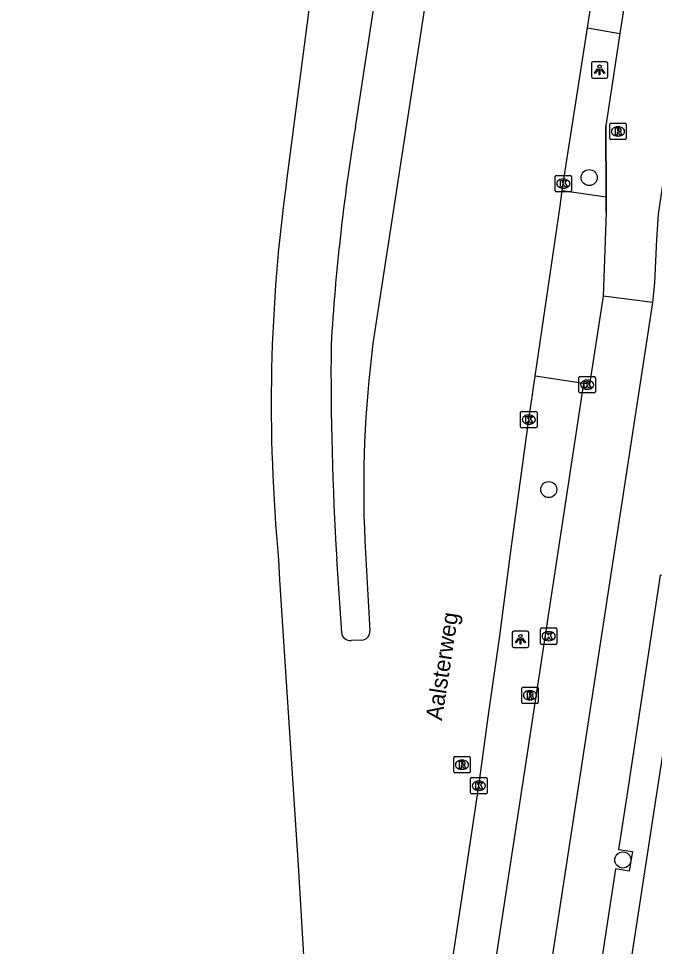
# Model space of a CAD drawing. Extents: x 161486 to 162249, y 379484 to 380829.
# Drawn here: x 161665.4 to 161704, y 380740.6 to 380796.9 of the extents above; entities that cross this region are included whole.
import ezdxf

# ---------------------------------------------------------------- set-up
doc = ezdxf.new("R2010")
doc.units = 0
for name, color, linetype in [('IMGEO_Boom', 7, 'Continuous'), ('IMGEO_Fietspad_open', 7, 'Continuous'), ('IMGEO_Kolk', 7, 'Continuous'), ('IMGEO_Lichtpunt', 7, 'Continuous'), ('IMGEO_Openbare_ruimte_label', 7, 'Continuous'), ('IMGEO_Rijbaan_lokaal_gesloten', 7, 'Continuous'), ('IMGEO_Rijbaan_lokaal_open', 7, 'Continuous'), ('IMGEO_Rijbaan_regionaal_gesloten', 7, 'Continuous'), ('IMGEO_Rioolput', 7, 'Continuous'), ('IMGEO_Voetpad_open', 7, 'Continuous')]:
    doc.layers.add(name, color=color, linetype=linetype)

msp = doc.modelspace()

# ---------------------------------------------------------------- linework, layer by layer
at = {"layer": 'IMGEO_Boom'}
for centre in [(161700.018, 380787.28), (161697.565, 380768.328), (161702.063, 380745.832)]:
    msp.add_circle(centre, 0.489, dxfattribs=at)
at = {"layer": 'IMGEO_Fietspad_open'}
for points in [[(161703.875, 380779.686), (161704.009, 380780.896), (161704.125, 380783.519), (161704.217, 380785.06), (161704.73, 380788.463), (161706.37, 380799.426), (161708.16, 380811.246)], [(161701.888, 380796.035), (161701.03, 380790.424)], [(161701.03, 380790.424), (161701.04, 380786.102)], [(161701.04, 380786.102), (161701.03, 380790.424)], [(161701.04, 380786.102), (161701.042, 380785.167)], [(161701.042, 380785.167), (161701.04, 380786.102)], [(161701.042, 380785.167), (161700.866, 380780.075)], [(161700.866, 380780.075), (161700.046, 380774.713), (161699.701, 380774.77)], [(161703.875, 380779.686), (161700.866, 380780.075)], [(161688.431, 380679.12), (161689.012, 380682.623), (161699.329, 380750), (161703.875, 380779.686)], [(161685.545, 380680.166), (161685.819, 380681.705), (161685.484, 380681.755), (161696.248, 380752.176), (161698.462, 380766.661), (161699.701, 380774.77)]]:
    msp.add_lwpolyline(points, dxfattribs=at)
at = {"layer": 'IMGEO_Kolk'}
for p, q in [((161697.948, 380786.485), (161697.948, 380787.337)), ((161698.023, 380787.411), (161698.875, 380787.411)), ((161698.949, 380787.337), (161698.949, 380786.485)), ((161698.436, 380787.191), (161698.461, 380787.191)), ((161698.875, 380786.411), (161698.023, 380786.411)), ((161698.459, 380786.631), (161698.434, 380786.631)), ((161699.392, 380774.274), (161699.392, 380775.126)), ((161699.467, 380775.2), (161700.319, 380775.2)), ((161699.88, 380774.98), (161699.905, 380774.98)), ((161700.393, 380775.126), (161700.393, 380774.274)), ((161699.903, 380774.42), (161699.878, 380774.42)), ((161700.319, 380774.2), (161699.467, 380774.2)), ((161695.851, 380772.15), (161695.851, 380773.002)), ((161695.926, 380773.076), (161696.778, 380773.076)), ((161696.339, 380772.856), (161696.364, 380772.856)), ((161696.852, 380773.002), (161696.852, 380772.15)), ((161696.362, 380772.296), (161696.337, 380772.296)), ((161696.778, 380772.076), (161695.926, 380772.076)), ((161697.055, 380759.001), (161697.055, 380759.853)), ((161697.13, 380759.927), (161697.982, 380759.927)), ((161697.543, 380759.707), (161697.568, 380759.707)), ((161698.056, 380759.853), (161698.056, 380759.001)), ((161697.566, 380759.147), (161697.541, 380759.147)), ((161697.982, 380758.927), (161697.13, 380758.927)), ((161692.819, 380749.914), (161692.819, 380750.766)), ((161692.894, 380750.84), (161693.746, 380750.84)), ((161693.82, 380750.766), (161693.82, 380749.914)), ((161693.307, 380750.62), (161693.332, 380750.62)), ((161693.746, 380749.84), (161692.894, 380749.84)), ((161693.33, 380750.06), (161693.305, 380750.06))]:
    msp.add_line(p, q, dxfattribs=at)
for points in [[(161697.948, 380786.485), (161697.948, 380787.337)], [(161698.023, 380787.411), (161698.875, 380787.411)], [(161698.949, 380787.337), (161698.949, 380786.485)], [(161698.269, 380787.111), (161698.392, 380787.111), (161698.392, 380786.96), (161698.522, 380787.111), (161698.686, 380787.111), (161698.54, 380786.96), (161698.693, 380786.711), (161698.541, 380786.711), (161698.456, 380786.875), (161698.392, 380786.808), (161698.392, 380786.711), (161698.269, 380786.711), (161698.269, 380787.111)], [(161698.875, 380786.411), (161698.023, 380786.411)], [(161699.392, 380774.274), (161699.392, 380775.126)], [(161699.467, 380775.2), (161700.319, 380775.2)], [(161700.393, 380775.126), (161700.393, 380774.274)], [(161699.713, 380774.9), (161699.836, 380774.9), (161699.836, 380774.749), (161699.966, 380774.9), (161700.13, 380774.9), (161699.984, 380774.749), (161700.137, 380774.5), (161699.985, 380774.5), (161699.9, 380774.664), (161699.836, 380774.597), (161699.836, 380774.5), (161699.713, 380774.5), (161699.713, 380774.9)], [(161700.319, 380774.2), (161699.467, 380774.2)], [(161695.851, 380772.15), (161695.851, 380773.002)], [(161695.926, 380773.076), (161696.778, 380773.076)], [(161696.172, 380772.776), (161696.295, 380772.776), (161696.295, 380772.625), (161696.425, 380772.776), (161696.589, 380772.776), (161696.443, 380772.625), (161696.596, 380772.376), (161696.444, 380772.376), (161696.359, 380772.54), (161696.295, 380772.473), (161696.295, 380772.376), (161696.172, 380772.376), (161696.172, 380772.776)], [(161696.852, 380773.002), (161696.852, 380772.15)], [(161696.778, 380772.076), (161695.926, 380772.076)], [(161697.055, 380759.001), (161697.055, 380759.853)], [(161697.13, 380759.927), (161697.982, 380759.927)], [(161698.056, 380759.853), (161698.056, 380759.001)], [(161697.376, 380759.627), (161697.499, 380759.627), (161697.499, 380759.476), (161697.629, 380759.627), (161697.793, 380759.627), (161697.647, 380759.476), (161697.8, 380759.227), (161697.648, 380759.227), (161697.563, 380759.391), (161697.499, 380759.324), (161697.499, 380759.227), (161697.376, 380759.227), (161697.376, 380759.627)], [(161697.982, 380758.927), (161697.13, 380758.927)], [(161692.819, 380749.914), (161692.819, 380750.766)], [(161692.894, 380750.84), (161693.746, 380750.84)], [(161693.82, 380750.766), (161693.82, 380749.914)], [(161693.14, 380750.54), (161693.263, 380750.54), (161693.263, 380750.389), (161693.393, 380750.54), (161693.557, 380750.54), (161693.411, 380750.389), (161693.564, 380750.14), (161693.412, 380750.14), (161693.327, 380750.304), (161693.263, 380750.237), (161693.263, 380750.14), (161693.14, 380750.14), (161693.14, 380750.54)], [(161693.746, 380749.84), (161692.894, 380749.84)]]:
    msp.add_lwpolyline(points, dxfattribs=at)
for centre, start, end in [((161698.025, 380787.335), 91.552, 178.448), ((161698.025, 380787.335), 91.552, 178.448), ((161698.873, 380787.335), 1.552, 88.448), ((161698.873, 380787.335), 1.552, 88.448), ((161698.025, 380786.487), 181.552, 268.448), ((161698.025, 380786.487), 181.552, 268.448), ((161698.873, 380786.487), 271.552, 358.448), ((161698.873, 380786.487), 271.552, 358.448), ((161699.469, 380775.124), 91.552, 178.448), ((161699.469, 380775.124), 91.552, 178.448), ((161700.317, 380775.124), 1.552, 88.448), ((161700.317, 380775.124), 1.552, 88.448), ((161699.469, 380774.276), 181.552, 268.448), ((161699.469, 380774.276), 181.552, 268.448), ((161700.317, 380774.276), 271.552, 358.448), ((161700.317, 380774.276), 271.552, 358.448), ((161695.928, 380773), 91.552, 178.448), ((161695.928, 380773), 91.552, 178.448), ((161696.776, 380773), 1.552, 88.448), ((161696.776, 380773), 1.552, 88.448), ((161695.928, 380772.152), 181.552, 268.448), ((161695.928, 380772.152), 181.552, 268.448), ((161696.776, 380772.152), 271.552, 358.448), ((161696.776, 380772.152), 271.552, 358.448), ((161697.132, 380759.851), 91.552, 178.448), ((161697.132, 380759.851), 91.552, 178.448), ((161697.98, 380759.851), 1.552, 88.448), ((161697.98, 380759.851), 1.552, 88.448), ((161697.132, 380759.003), 181.552, 268.448), ((161697.132, 380759.003), 181.552, 268.448), ((161697.98, 380759.003), 271.552, 358.448), ((161697.98, 380759.003), 271.552, 358.448), ((161692.896, 380750.764), 91.552, 178.448), ((161692.896, 380750.764), 91.552, 178.448), ((161693.744, 380750.764), 1.552, 88.448), ((161693.744, 380750.764), 1.552, 88.448), ((161692.896, 380749.916), 181.552, 268.448), ((161692.896, 380749.916), 181.552, 268.448), ((161693.744, 380749.916), 271.552, 358.448), ((161693.744, 380749.916), 271.552, 358.448)]:
    msp.add_arc(centre, 0.0765, start, end, dxfattribs=at)
for centre, major_axis, ratio, start_param, end_param in [((161698.435, 380786.911), (-0.387, 0.002), 0.722429, 4.712389, 7.853982), ((161698.46, 380786.911), (-0.39, 0.002), 0.717154, 1.570796, 4.712389), ((161699.879, 380774.7), (-0.387, 0.002), 0.722429, 4.712389, 7.853982), ((161699.904, 380774.7), (-0.39, 0.002), 0.717154, 1.570796, 4.712389), ((161696.338, 380772.576), (-0.387, 0.002), 0.722429, 4.712389, 7.853982), ((161696.363, 380772.576), (-0.39, 0.002), 0.717154, 1.570796, 4.712389), ((161697.542, 380759.427), (-0.387, 0.002), 0.722429, 4.712389, 7.853982), ((161697.567, 380759.427), (-0.39, 0.002), 0.717154, 1.570796, 4.712389), ((161693.306, 380750.34), (-0.387, 0.002), 0.722429, 4.712389, 7.853982), ((161693.331, 380750.34), (-0.39, 0.002), 0.717154, 1.570796, 4.712389)]:
    msp.add_ellipse(centre, major_axis=major_axis, ratio=ratio, start_param=start_param, end_param=end_param, dxfattribs=at)
at = {"layer": 'IMGEO_Lichtpunt'}
for p, q in [((161700.151, 380794.222), (161700.151, 380793.415)), ((161700.151, 380794.222), (161700.151, 380793.415)), ((161701.053, 380794.317), (161700.245, 380794.317)), ((161701.053, 380794.317), (161700.245, 380794.317)), ((161701.147, 380793.415), (161701.147, 380794.222)), ((161701.147, 380793.415), (161701.147, 380794.222)), ((161700.245, 380793.321), (161701.053, 380793.321)), ((161700.245, 380793.321), (161701.053, 380793.321)), ((161696.251, 380759.734), (161695.443, 380759.734)), ((161696.251, 380759.734), (161695.443, 380759.734)), ((161695.349, 380759.639), (161695.349, 380758.832)), ((161695.349, 380759.639), (161695.349, 380758.832)), ((161696.345, 380758.832), (161696.345, 380759.639)), ((161696.345, 380758.832), (161696.345, 380759.639)), ((161695.443, 380758.738), (161696.251, 380758.738)), ((161695.443, 380758.738), (161696.251, 380758.738))]:
    msp.add_line(p, q, dxfattribs=at)
for points in [[(161700.525, 380793.886), (161700.564, 380793.858), (161700.376, 380793.596), (161700.338, 380793.623), (161700.525, 380793.886)], [(161700.627, 380793.838), (161700.674, 380793.838), (161700.674, 380793.516), (161700.627, 380793.516), (161700.627, 380793.838)], [(161700.737, 380793.858), (161700.775, 380793.885), (161700.962, 380793.623), (161700.923, 380793.595), (161700.737, 380793.858)], [(161695.723, 380759.303), (161695.762, 380759.275), (161695.574, 380759.013), (161695.536, 380759.04), (161695.723, 380759.303)], [(161695.825, 380759.255), (161695.872, 380759.255), (161695.872, 380758.933), (161695.825, 380758.933), (161695.825, 380759.255)], [(161695.935, 380759.275), (161695.973, 380759.302), (161696.16, 380759.04), (161696.121, 380759.012), (161695.935, 380759.275)]]:
    msp.add_lwpolyline(points, dxfattribs=at)
for centre in [(161700.65, 380794.02), (161695.848, 380759.437)]:
    msp.add_circle(centre, 0.0994, dxfattribs=at)
for centre, start, end in [((161700.245, 380794.222), 90, 180), ((161700.245, 380794.222), 90, 180), ((161701.053, 380794.222), 0, 90), ((161701.053, 380794.222), 0, 90), ((161700.245, 380793.415), 180, 270), ((161700.245, 380793.415), 180, 270), ((161701.053, 380793.415), 270, 0), ((161701.053, 380793.415), 270, 360), ((161695.443, 380759.639), 90, 180), ((161695.443, 380759.639), 90, 180), ((161696.251, 380759.639), 0, 90), ((161696.251, 380759.639), 0, 90), ((161695.443, 380758.832), 180, 270), ((161695.443, 380758.832), 180, 270), ((161696.251, 380758.832), 270, 0), ((161696.251, 380758.832), 270, 360)]:
    msp.add_arc(centre, 0.0946, start, end, dxfattribs=at)
at = {"layer": 'IMGEO_Rijbaan_lokaal_gesloten'}
for points in [[(161702.513, 380800.064), (161701.888, 380796.035)], [(161699.918, 380796.385), (161701.888, 380796.035)]]:
    msp.add_lwpolyline(points, dxfattribs=at)
at = {"layer": 'IMGEO_Rijbaan_lokaal_open'}
msp.add_lwpolyline([(161707.534, 380771.977), (161706.955, 380768.358), (161704.134, 380750), (161700.078, 380723.607), (161697.804, 380708.826), (161695.523, 380693.808), (161693.218, 380678.74), (161692.782, 380675.782)], dxfattribs=at)
at = {"layer": 'IMGEO_Rijbaan_regionaal_gesloten'}
for points in [[(161685.822, 380790.343), (161690.026, 380817.735)], [(161692.979, 380817.651), (161693.059, 380817.326), (161690.333, 380799.57), (161686.886, 380777.202)], [(161684.409, 380808.016), (161684.399, 380807.919), (161684.061, 380805.552), (161681.672, 380787.249)], [(161698.449, 380786.911), (161699.918, 380796.385), (161700.547, 380800.441)], [(161699.918, 380796.385), (161700.547, 380800.441)], [(161698.449, 380786.911), (161699.918, 380796.385)], [(161698.387, 380786.49), (161698.449, 380786.911)], [(161698.248, 380785.538), (161698.387, 380786.49)], [(161665.377, 380568.264), (161666.644, 380577.811), (161667.768, 380585.303), (161668.85, 380592.276), (161670.749, 380604.536), (161673.878, 380624.77), (161677.535, 380648.259), (161680.22, 380665.224), (161680.68, 380668.409), (161683.394, 380685.989), (161683.565, 380687.03), (161683.651, 380687.555), (161684.438, 380692.656), (161687.73, 380713.853), (161689.372, 380724.138), (161690.713, 380733.056), (161692.699, 380746.151), (161693.32, 380750.34), (161693.892, 380754.498), (161694.597, 380759.447), (161695.308, 380764.889), (161696.352, 380772.576), (161696.737, 380775.208), (161698.248, 380785.538)], [(161696.737, 380775.208), (161698.248, 380785.538)], [(161683.565, 380687.03), (161683.651, 380687.555), (161684.438, 380692.656), (161687.73, 380713.853), (161689.372, 380724.138), (161690.713, 380733.056), (161692.699, 380746.151), (161693.32, 380750.34), (161693.892, 380754.498), (161694.597, 380759.447), (161695.308, 380764.889), (161696.352, 380772.576), (161696.737, 380775.208)], [(161686.397, 380765.221), (161686.702, 380759.742)], [(161681.167, 380764.087), (161681.222, 380762.848), (161682.348, 380745.495), (161682.847, 380736.944), (161683.075, 380733.314)], [(161684.993, 380759.631), (161684.691, 380764.131)], [(161686.225, 380759.187), (161685.568, 380759.163)]]:
    msp.add_lwpolyline(points, dxfattribs=at)
for centre, radius, start, end in [((161814.378, 380769.334), 130.261, 170.71878, 176.57038), ((161779.873, 380773.521), 99.156, 172.04216, 185.4598), ((161757.107, 380768.335), 70.778, 172.80356, 182.52203), ((161871.342, 380775.531), 186.999, 179.51098, 183.49508), ((161686.202, 380759.689), 0.502, 272.5747, 6.0699), ((161685.505, 380759.673), 0.514, 184.6469, 277.0679)]:
    msp.add_arc(centre, radius, start, end, dxfattribs=at)
at = {"layer": 'IMGEO_Rioolput'}
for p, q in [((161701.267, 380789.658), (161701.267, 380790.51)), ((161701.342, 380790.584), (161702.194, 380790.584)), ((161701.755, 380790.364), (161701.78, 380790.364)), ((161702.268, 380790.51), (161702.268, 380789.658)), ((161702.194, 380789.584), (161701.342, 380789.584)), ((161701.778, 380789.804), (161701.753, 380789.804)), ((161696.001, 380756.332), (161696.853, 380756.332)), ((161695.926, 380755.406), (161695.926, 380756.258)), ((161696.414, 380756.112), (161696.439, 380756.112)), ((161696.927, 380756.258), (161696.927, 380755.406)), ((161696.853, 380755.332), (161696.001, 380755.332)), ((161696.437, 380755.552), (161696.412, 380755.552)), ((161691.797, 380751.189), (161691.797, 380752.041)), ((161691.872, 380752.115), (161692.724, 380752.115)), ((161692.285, 380751.895), (161692.31, 380751.895)), ((161692.798, 380752.041), (161692.798, 380751.189)), ((161692.308, 380751.335), (161692.283, 380751.335)), ((161692.724, 380751.115), (161691.872, 380751.115))]:
    msp.add_line(p, q, dxfattribs=at)
for points in [[(161701.267, 380789.658), (161701.267, 380790.51)], [(161701.342, 380790.584), (161702.194, 380790.584)], [(161701.856, 380790.282), (161701.604, 380790.284), (161701.604, 380789.884)], [(161701.782, 380790.203), (161701.728, 380790.203), (161701.728, 380790.122)], [(161702.268, 380790.51), (161702.268, 380789.658)], [(161702.194, 380789.584), (161701.342, 380789.584)], [(161701.604, 380789.884), (161701.728, 380789.884), (161701.728, 380790.046), (161701.739, 380790.046)], [(161701.728, 380790.122), (161701.78, 380790.122)], [(161701.786, 380790.017), (161701.857, 380789.884), (161701.997, 380789.884), (161701.932, 380790.01)], [(161696.001, 380756.332), (161696.853, 380756.332)], [(161695.926, 380755.406), (161695.926, 380756.258)], [(161696.515, 380756.03), (161696.263, 380756.032), (161696.263, 380755.632)], [(161696.263, 380755.632), (161696.387, 380755.632), (161696.387, 380755.794), (161696.398, 380755.794)], [(161696.441, 380755.951), (161696.387, 380755.951), (161696.387, 380755.87)], [(161696.387, 380755.87), (161696.439, 380755.87)], [(161696.445, 380755.765), (161696.516, 380755.632), (161696.656, 380755.632), (161696.591, 380755.758)], [(161696.927, 380756.258), (161696.927, 380755.406)], [(161696.853, 380755.332), (161696.001, 380755.332)], [(161691.797, 380751.189), (161691.797, 380752.041)], [(161691.872, 380752.115), (161692.724, 380752.115)], [(161692.386, 380751.813), (161692.134, 380751.815), (161692.134, 380751.415)], [(161692.798, 380752.041), (161692.798, 380751.189)], [(161692.134, 380751.415), (161692.258, 380751.415), (161692.258, 380751.577), (161692.269, 380751.577)], [(161692.312, 380751.734), (161692.258, 380751.734), (161692.258, 380751.653)], [(161692.258, 380751.653), (161692.31, 380751.653)], [(161692.316, 380751.548), (161692.387, 380751.415), (161692.527, 380751.415), (161692.462, 380751.541)], [(161692.724, 380751.115), (161691.872, 380751.115)]]:
    msp.add_lwpolyline(points, dxfattribs=at)
for centre, radius, start, end in [((161701.344, 380790.508), 0.0765, 91.552, 178.448), ((161701.344, 380790.508), 0.0765, 91.552, 178.448), ((161701.788, 380790.107), 0.0964, 77.0061, 93.1865), ((161701.802, 380790.164), 0.0378, 276.6634, 79.6772), ((161701.855, 380790.172), 0.109, 350.3612, 89.416), ((161701.853, 380790.172), 0.112, 277.5842, 350.9817), ((161702.192, 380790.508), 0.0765, 1.552, 88.448), ((161702.192, 380790.508), 0.0765, 1.552, 88.448), ((161701.344, 380789.66), 0.0765, 181.552, 268.448), ((161701.344, 380789.66), 0.0765, 181.552, 268.448), ((161701.738, 380789.993), 0.0533, 26.0293, 88.6989), ((161701.764, 380790.311), 0.19, 274.7715, 282.9687), ((161701.837, 380789.957), 0.108, 29.5134, 73.7905), ((161702.192, 380789.66), 0.0765, 271.552, 358.448), ((161702.192, 380789.66), 0.0765, 271.552, 358.448), ((161696.003, 380756.256), 0.0765, 91.552, 178.448), ((161696.003, 380756.256), 0.0765, 91.552, 178.448), ((161696.851, 380756.256), 0.0765, 1.552, 88.448), ((161696.851, 380756.256), 0.0765, 1.552, 88.448), ((161696.397, 380755.741), 0.0533, 26.0293, 88.6989), ((161696.423, 380756.059), 0.19, 274.7715, 282.9687), ((161696.447, 380755.855), 0.0964, 77.0061, 93.1865), ((161696.461, 380755.912), 0.0378, 276.6634, 79.6772), ((161696.514, 380755.92), 0.109, 350.3612, 89.416), ((161696.512, 380755.92), 0.112, 277.5842, 350.9817), ((161696.496, 380755.705), 0.108, 29.5134, 73.7905), ((161696.003, 380755.408), 0.0765, 181.552, 268.448), ((161696.003, 380755.408), 0.0765, 181.552, 268.448), ((161696.851, 380755.408), 0.0765, 271.552, 358.448), ((161696.851, 380755.408), 0.0765, 271.552, 358.448), ((161691.874, 380752.039), 0.0765, 91.552, 178.448), ((161691.874, 380752.039), 0.0765, 91.552, 178.448), ((161692.385, 380751.703), 0.109, 350.3612, 89.416), ((161692.722, 380752.039), 0.0765, 1.552, 88.448), ((161692.722, 380752.039), 0.0765, 1.552, 88.448), ((161692.268, 380751.524), 0.0533, 26.0293, 88.6989), ((161692.294, 380751.842), 0.19, 274.7715, 282.9687), ((161692.318, 380751.638), 0.0964, 77.0061, 93.1865), ((161692.332, 380751.695), 0.0378, 276.6634, 79.6772), ((161692.383, 380751.703), 0.112, 277.5842, 350.9817), ((161692.367, 380751.488), 0.108, 29.5134, 73.7905), ((161691.874, 380751.191), 0.0765, 181.552, 268.448), ((161691.874, 380751.191), 0.0765, 181.552, 268.448), ((161692.722, 380751.191), 0.0765, 271.552, 358.448), ((161692.722, 380751.191), 0.0765, 271.552, 358.448)]:
    msp.add_arc(centre, radius, start, end, dxfattribs=at)
for centre, major_axis, ratio, start_param, end_param in [((161701.754, 380790.084), (-0.387, 0.002), 0.722429, 4.712389, 7.853982), ((161701.779, 380790.084), (-0.39, 0.002), 0.717154, 1.570796, 4.712389), ((161696.413, 380755.832), (-0.387, 0.002), 0.722429, 4.712389, 7.853982), ((161696.438, 380755.832), (-0.39, 0.002), 0.717154, 1.570796, 4.712389), ((161692.284, 380751.615), (-0.387, 0.002), 0.722429, 4.712389, 7.853982), ((161692.309, 380751.615), (-0.39, 0.002), 0.717154, 1.570796, 4.712389)]:
    msp.add_ellipse(centre, major_axis=major_axis, ratio=ratio, start_param=start_param, end_param=end_param, dxfattribs=at)
at = {"layer": 'IMGEO_Voetpad_open'}
for points in [[(161698.387, 380786.49), (161698.387, 380786.49)], [(161698.387, 380786.49), (161701.04, 380786.102)], [(161701.04, 380786.102), (161701.04, 380786.102)], [(161699.701, 380774.77), (161696.737, 380775.208)], [(161705.268, 380769.166), (161704.523, 380764.3), (161705.376, 380764.169), (161705.183, 380762.996), (161704.336, 380763.129), (161702.34, 380750), (161701.802, 380746.46), (161702.653, 380746.343), (161702.452, 380745.16), (161701.608, 380745.294), (161699.737, 380732.907), (161699.14, 380729.199), (161699.975, 380729.069), (161699.809, 380727.902), (161698.964, 380728.016), (161696.522, 380711.912), (161697.322, 380711.784), (161697.156, 380710.611), (161696.305, 380710.733), (161693.849, 380694.649), (161694.691, 380694.522), (161694.498, 380693.341), (161693.665, 380693.466), (161691.433, 380678.761)]]:
    msp.add_lwpolyline(points, dxfattribs=at)

# ---------------------------------------------------------------- texts
at = {"layer": 'IMGEO_Openbare_ruimte_label'}
msp.add_text('Aalsterweg', height=1, rotation=81.2538, dxfattribs=at).set_placement((161691.076, 380754.262))

doc.saveas('drawing.dxf')
